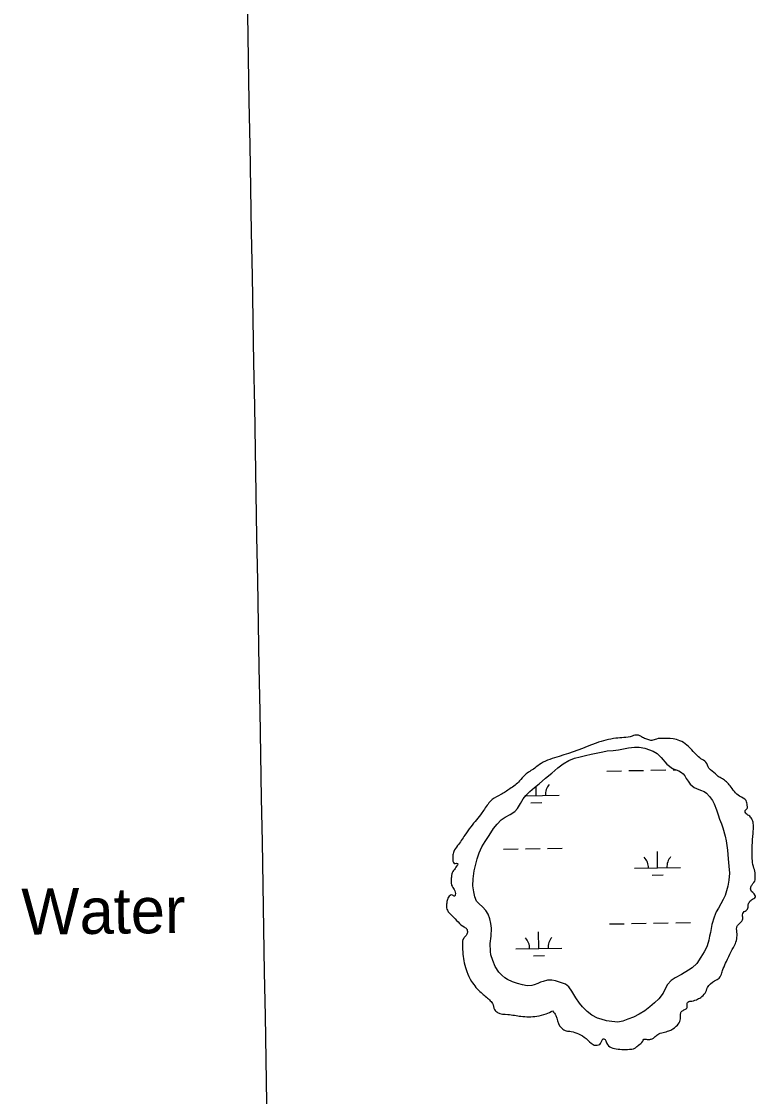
# Model space of a CAD drawing. Extents: x 3892998 to 3931244, y 278583 to 304547.
# Drawn here: x 3923182 to 3924779, y 291115 to 293453 of the extents above; entities that cross this region are included whole.
import ezdxf

# ---------------------------------------------------------------- set-up
doc = ezdxf.new("R2010")
doc.units = 0
for name, color, linetype in [('V-GRID-MAJR', 7, 'Continuous'), ('V-RIVR-EDGE', 7, 'Continuous'), ('V-RIVR-IDEN', 7, 'Continuous'), ('V-WETL-SWMP', 7, 'Continuous')]:
    doc.layers.add(name, color=color, linetype=linetype)

msp = doc.modelspace()

# ---------------------------------------------------------------- linework, layer by layer
at = {"layer": 'V-GRID-MAJR'}
msp.add_spline([(3923832.739, 284475.12200000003), (3923726.113, 290533.094), (3923619.453, 296592.991), (3923512.793, 302652.882), (3923512.759, 302654.813)], degree=3, dxfattribs=at)
at = {"layer": 'V-RIVR-EDGE'}
for points in [[(3924337.6054428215, 291301.3470856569), (3924344.5424878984, 291291.23496062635), (3924352.8418080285, 291268.9358805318), (3924358.048680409, 291263.0052633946), (3924367.0872388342, 291258.10947901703), (3924377.8749065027, 291256.6903943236), (3924394.2227114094, 291251.42843380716), (3924410.2103654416, 291241.29392922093), (3924425.8421723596, 291228.0273822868), (3924429.6678331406, 291226.62551263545), (3924434.5420987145, 291226.9615624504), (3924440.115147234, 291228.34019179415), (3924446.059536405, 291239.1166696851), (3924448.1524422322, 291240.8520068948), (3924448.8486429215, 291240.8502853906), (3924456.823103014, 291227.9507753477), (3924468.292338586, 291220.61226329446), (3924483.9499680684, 291217.7887266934), (3924500.3106842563, 291217.7482713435), (3924517.723448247, 291220.83813683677), (3924524.351987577, 291226.7394884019), (3924533.7730764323, 291235.7668570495), (3924535.871146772, 291239.5907963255), (3924539.3530109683, 291239.9302891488), (3924547.009497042, 291239.2151519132), (3924553.9749469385, 291240.59033824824), (3924559.205059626, 291244.05843041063), (3924566.1816993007, 291249.9589212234), (3924590.568520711, 291257.90497649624), (3924606.606098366, 291267.96029188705), (3924614.2892677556, 291278.03626532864), (3924616.061617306, 291290.9116743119), (3924616.7758937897, 291298.2200600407), (3924618.522420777, 291300.65245869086), (3924625.1449348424, 291304.11710784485), (3924630.029529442, 291308.6303617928), (3924630.4008700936, 291318.02821034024), (3924631.7992967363, 291320.46146974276), (3924636.3289049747, 291322.19078168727), (3924650.6096266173, 291325.63649429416), (3924659.6731468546, 291330.8356199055), (3924669.443196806, 291340.21022814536), (3924674.3458672, 291352.03358932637), (3924690.0465342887, 291366.6150699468), (3924700.1569378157, 291372.855914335), (3924705.7540873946, 291383.9813533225), (3924708.911091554, 291393.7204161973), (3924715.5620104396, 291408.6723767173), (3924726.0583874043, 291430.2287755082), (3924735.152894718, 291447.9595135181), (3924738.666606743, 291461.178719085), (3924738.008279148, 291476.4968557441), (3924738.022911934, 291482.4145615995), (3924741.171308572, 291488.67262103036), (3924750.596701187, 291499.4404914), (3924750.9637380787, 291507.09783822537), (3924751.3273319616, 291513.36278367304), (3924754.469703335, 291517.18414069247), (3924761.445482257, 291522.73653116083), (3924763.210085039, 291532.47903704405), (3924766.709164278, 291539.78053675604), (3924775.0790660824, 291546.02568490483), (3924778.5678162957, 291549.1499804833), (3924778.228323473, 291552.6318446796), (3924768.510779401, 291564.49135745), (3924768.5211084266, 291568.66856158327), (3924771.323126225, 291575.6236824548), (3924778.310955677, 291586.0494777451), (3924778.327309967, 291592.663384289), (3924778.000728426, 291601.3667536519), (3924774.2069154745, 291615.64833604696), (3924771.8115291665, 291632.36317784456), (3924771.882971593, 291661.2555064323), (3924773.6880297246, 291687.3587285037), (3924774.430711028, 291706.1544255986), (3924772.0206919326, 291716.95156154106), (3924766.470022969, 291724.6235411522), (3924758.8247266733, 291729.8639828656), (3924756.7447321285, 291733.3501508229), (3924756.7550611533, 291737.5273549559), (3924760.593633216, 291741.34699047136), (3924760.9572270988, 291747.6119359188), (3924758.5480687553, 291758.7571722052), (3924744.2991949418, 291768.1911723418), (3924723.817223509, 291790.86847910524), (3924706.798179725, 291806.22707111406), (3924697.760482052, 291811.47095583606), (3924692.2037878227, 291816.70623303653), (3924677.6145604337, 291829.2739970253), (3924671.0325017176, 291842.1700640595), (3924660.2603275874, 291849.85495495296), (3924650.5341759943, 291858.23346427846), (3924636.6463138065, 291872.88810882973), (3924622.055364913, 291884.7596721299), (3924606.756164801, 291891.75955211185), (3924579.609502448, 291893.9152928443), (3924563.245343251, 291892.5633468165), (3924553.1426864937, 291889.4554055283), (3924544.79344274, 291891.56466564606), (3924535.4033409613, 291895.0689093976), (3924527.0601224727, 291899.6148719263), (3924521.8429210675, 291901.3682849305), (3924510.349584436, 291898.9599873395), (3924475.1793991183, 291894.1735184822), (3924432.3372341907, 291883.83638066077)], [(3924432.3372341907, 291883.83638066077), (3924351.5056511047, 291854.7956462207), (3924312.8286397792, 291839.57477455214), (3924298.5307030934, 291829.1670550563), (3924277.608530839, 291814.598485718), (3924265.7404105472, 291801.39993820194), (3924244.812213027, 291784.3946664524), (3924224.939506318, 291771.91211692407), (3924206.1145436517, 291760.8193865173), (3924199.13532172, 291753.874594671), (3924183.7646791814, 291731.9821460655), (3924159.670869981, 291701.7568079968), (3924146.7463981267, 291683.6874379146), (3924130.6769726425, 291660.7524097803), (3924122.6388168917, 291647.8924943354), (3924120.526974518, 291638.49894954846), (3924120.8466700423, 291627.0107774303), (3924123.2713219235, 291622.1313473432), (3924128.493687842, 291622.4665364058), (3924131.275047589, 291621.0672490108), (3924130.5745431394, 291619.3284687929), (3924123.9348140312, 291608.90181275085), (3924117.9930071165, 291599.16963589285), (3924117.279591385, 291592.2093505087), (3924116.5601503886, 291582.81236271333), (3924117.932754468, 291574.8026117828), (3924123.130158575, 291565.0428908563), (3924125.887417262, 291553.89679381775), (3924124.4881298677, 291551.1154340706), (3924119.619889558, 291553.2160866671), (3924110.9061911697, 291548.7123009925), (3924107.7491870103, 291538.9732381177), (3924106.686810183, 291531.665713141), (3924108.7470074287, 291520.17323726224), (3924118.4662730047, 291509.00992518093), (3924132.0068956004, 291494.70424172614), (3924144.859925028, 291483.88128322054), (3924150.420062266, 291480.0384073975), (3924152.1407666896, 291472.02779571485), (3924149.339609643, 291465.42077518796), (3924144.104332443, 291459.8640809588), (3924141.6323391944, 291445.5979921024), (3924142.2768947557, 291424.7102499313), (3924150.885581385, 291386.7457935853), (3924161.2760858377, 291365.4858500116), (3924182.101853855, 291341.06718077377), (3924200.164337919, 291325.35790616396), (3924206.7584471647, 291317.33524395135), (3924211.2519038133, 291304.44434143), (3924217.849456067, 291297.8140805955), (3924240.1175490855, 291293.58178832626), (3924268.6523090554, 291289.6821028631), (3924303.1151039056, 291289.9449887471), (3924323.317835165, 291295.1165702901), (3924337.6054428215, 291301.3470856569)]]:
    msp.add_spline(points, degree=3, dxfattribs=at)
at = {"layer": 'V-WETL-SWMP'}
for p, q in [((3924455.518069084, 291823.0769020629), (3924487.513275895, 291823.63074420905)), ((3924503.5108793, 291823.9076652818), (3924535.506086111, 291824.4615074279)), ((3924551.503689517, 291824.7384285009), (3924583.498896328, 291825.29227064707)), ((3924599.496499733, 291825.56919172), (3924606.24264077, 291825.68596850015)), ((3924279.30195624, 291769.2769713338), (3924351.8199561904, 291770.5322695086)), ((3924301.827445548, 291769.6668911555), (3924301.476024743, 291789.9683099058)), ((3924290.096316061, 291754.0305117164), (3924314.0927211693, 291754.4458933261)), ((3924230.4282882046, 291652.9816675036), (3924262.423495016, 291653.53550964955)), ((3924278.4210984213, 291653.81243072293), (3924310.4163052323, 291654.36627286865)), ((3924326.413908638, 291654.64319394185), (3924358.409115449, 291655.1970360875)), ((3924566.0257232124, 291612.3539571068), (3924565.402650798, 291648.3485647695)), ((3924516.033212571, 291611.4885787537), (3924616.0182338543, 291613.2193354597)), ((3924554.294593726, 291596.71757766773), (3924578.2909988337, 291597.13295927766)), ((3924461.2758639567, 291490.45173250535), (3924493.2710707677, 291491.00557465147)), ((3924509.2686741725, 291491.2824957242), (3924541.2638809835, 291491.8363378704)), ((3924557.261484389, 291492.1132589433), (3924589.2566912, 291492.6671010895)), ((3924605.2542946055, 291492.94402216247), (3924637.249501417, 291493.49786430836)), ((3924307.5852404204, 291437.0417215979), (3924306.962168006, 291473.0363292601)), ((3924257.5927297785, 291436.1763432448), (3924357.577751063, 291437.90709995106)), ((3924295.8541109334, 291421.4053421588), (3924319.8505160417, 291421.8207237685))]:
    msp.add_line(p, q, dxfattribs=at)
for points in [[(3924421.457, 291859.869), (3924435.949, 291862.694), (3924446.523, 291865.105), (3924456.316, 291866.728), (3924469.6410000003, 291867.978), (3924480.613, 291869.215), (3924491.5810000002, 291871.23600000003), (3924502.548, 291873.257), (3924515.8710000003, 291874.89900000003), (3924525.6750000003, 291874.561), (3924538.231, 291873.06200000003), (3924556.304, 291866.496), (3924564.96, 291861.054), (3924574.026, 291852.478), (3924586.2630000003, 291837.646), (3924598.469, 291828.303), (3924612.219, 291823.674), (3924617.727, 291820.175), (3924621.666, 291817.06), (3924625.218, 291812.766), (3924628.39, 291806.51), (3924632.343, 291800.651), (3924637.083, 291794.403), (3924645.356, 291787.391), (3924650.86, 291784.677), (3924659.113, 291781.193), (3924667.362, 291778.494), (3924672.0870000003, 291774.991), (3924679.184, 291767.973), (3924685.507, 291758.989), (3924689.077, 291751.559), (3924693.853, 291738.646), (3924697.833, 291728.081), (3924700.629, 291718.686), (3924704.6070000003, 291708.514), (3924707.795, 291699.121), (3924712.992, 291681.113), (3924715.398, 291671.324), (3924717.866, 291650.556), (3924719.5360000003, 291632.136), (3924721.193, 291616.069), (3924722.062, 291600.782), (3924720.578, 291585.482), (3924718.687, 291572.924), (3924716.001, 291562.32300000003), (3924712.918, 291552.503), (3924708.6550000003, 291543.461), (3924703.61, 291534.023), (3924698.17, 291524.97500000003), (3924693.511, 291516.715), (3924688.8710000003, 291504.926), (3924684.252, 291489.216), (3924682.734, 291480.19), (3924680.821, 291471.553), (3924678.9020000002, 291464.092), (3924677.381, 291455.458), (3924676.235, 291449.962), (3924673.15, 291440.534), (3924667.33, 291429.523), (3924660.335, 291418.114), (3924650.998, 291404.731), (3924640.858, 291394.87200000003), (3924633.044, 291389.732), (3924617.805, 291380.237), (3924604.119, 291373.496), (3924595.1350000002, 291367.172), (3924587.339, 291358.895), (3924582.296, 291349.065), (3924578.0330000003, 291340.023), (3924568.298, 291327.814), (3924559.329, 291318.746), (3924549.183, 291310.064), (3924538.25, 291301.76900000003), (3924525.744, 291294.25), (3924513.626, 291287.518), (3924501.495, 291283.137), (3924490.146, 291279.154), (3924479.1780000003, 291277.13300000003), (3924466.233, 291278.237), (3924454.8540000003, 291279.743), (3924443.071, 291283.207), (3924435.214, 291285.908), (3924422.633, 291292.112), (3924412.393, 291300.29), (3924402.537, 291310.038), (3924395.828, 291317.843), (3924387.919, 291329.954), (3924379.215, 291344.022), (3924372.497, 291353.395), (3924365.4050000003, 291359.63), (3924357.154, 291362.721), (3924344.191, 291366.962), (3924335.559, 291368.091), (3924326.538, 291368.433), (3924316.751, 291365.635), (3924311.273, 291363.64400000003), (3924305.404, 291361.259), (3924297.58, 291358.079), (3924292.097, 291356.87200000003), (3924282.299, 291356.034), (3924271.702, 291357.936)], [(3924271.702, 291357.936), (3924261.1, 291360.62200000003), (3924250.1, 291364.482), (3924239.094, 291369.51900000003), (3924233.583, 291373.409), (3924226.887, 291378.862), (3924220.577, 291385.493), (3924212.668, 291397.604), (3924207.497, 291410.907), (3924203.509, 291423.04), (3924202.681, 291430.878), (3924201.802, 291448.125), (3924203.673, 291464.212), (3924204.362, 291481.468), (3924203.524, 291491.266), (3924201.115, 291501.447), (3924197.1380000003, 291511.62), (3924191.997, 291519.434), (3924185.2860000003, 291527.631), (3924177.8000000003, 291534.255), (3924172.278, 291540.106), (3924168.307, 291549.103), (3924165.894, 291560.068), (3924164.252, 291573.39), (3924164.56, 291588.684), (3924166.8170000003, 291605.949), (3924169.889, 291617.729), (3924173.73, 291632.25800000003), (3924177.973, 291644.829), (3924183.7830000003, 291657.8), (3924191.168, 291669.604), (3924199.328, 291682.981), (3924208.656, 291697.93200000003), (3924217.23, 291707.39), (3924225.802, 291717.24), (3924234.398, 291722.777), (3924245.346, 291728.327), (3924255.113, 291734.654), (3924260.958, 291741.352), (3924267.563, 291752.368), (3924273.782, 291762.205), (3924279.622, 291769.68700000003), (3924288.201, 291778.36), (3924298.345, 291787.435), (3924308.1040000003, 291795.331), (3924322.154, 291807.17100000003), (3924336.207, 291818.62), (3924349.085, 291829.67), (3924360.798, 291838.753), (3924372.914, 291845.878), (3924385.435, 291850.652), (3924397.18, 291853.854), (3924408.9250000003, 291857.056), (3924421.457, 291859.869)]]:
    msp.add_lwpolyline(points, dxfattribs=at)
for centre, radius, start, end in [((3924357.05388928, 291771.0977440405), 35.246287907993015, 140.21987699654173, 181.76353532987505), ((3924246.5845664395, 291769.18550239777), 35.24628790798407, 0.21988000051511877, 4.287169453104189), ((3924510.782844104, 291611.87256834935), 35.24628790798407, 0.21988000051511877, 41.76353833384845), ((3924621.2521669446, 291613.78480999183), 35.246287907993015, 140.21987699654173, 181.76353532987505), ((3924252.3423613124, 291436.5603328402), 35.24628790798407, 0.21988000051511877, 41.76353833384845), ((3924362.8116841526, 291438.4725744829), 35.246287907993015, 140.21987699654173, 181.76353532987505)]:
    msp.add_arc(centre, radius, start, end, dxfattribs=at)

# ---------------------------------------------------------------- texts
at = {"layer": 'V-RIVR-IDEN'}
msp.add_text('Water', height=99.999801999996, rotation=0.6226749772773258, dxfattribs=at).set_placement((3923182.684594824, 291467.0940405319))

doc.saveas('drawing.dxf')
